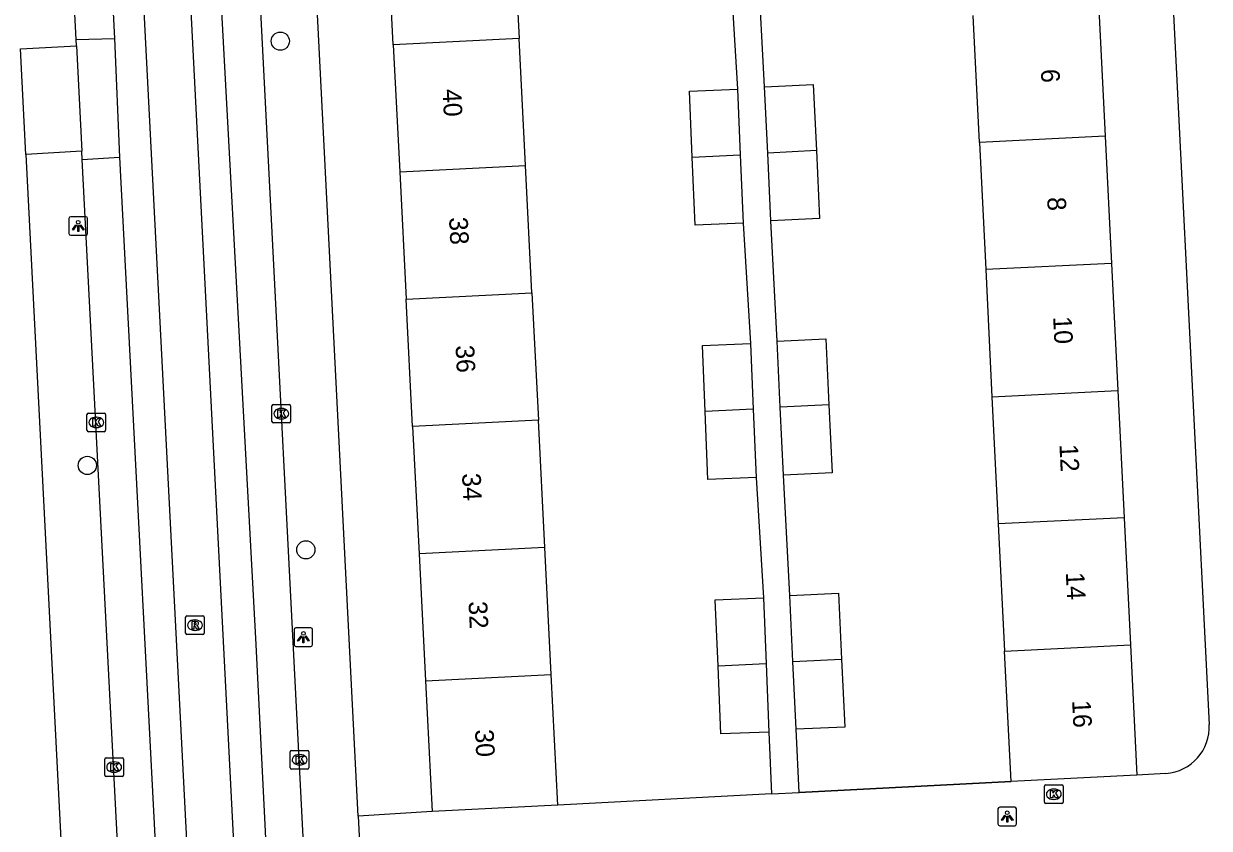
# Model space of a CAD drawing. Extents: x 161084 to 161928, y 385355 to 386522.
# Drawn here: x 161611.5 to 161675.1, y 385910.6 to 385953.8 of the extents above; entities that cross this region are included whole.
import ezdxf

# ---------------------------------------------------------------- set-up
doc = ezdxf.new("R2010")
doc.units = 0
for name, color, linetype in [('IMGEO_Boom', 7, 'Continuous'), ('IMGEO_Kolk', 7, 'Continuous'), ('IMGEO_Lichtpunt', 7, 'Continuous'), ('IMGEO_Muur', 7, 'Continuous'), ('IMGEO_Pand', 7, 'Continuous'), ('IMGEO_Pand_nummerreeks', 7, 'Continuous'), ('IMGEO_Rijbaan_lokaal_gesloten', 7, 'Continuous'), ('IMGEO_Rioolput', 7, 'Continuous'), ('IMGEO_Voetpad_open', 7, 'Continuous')]:
    doc.layers.add(name, color=color, linetype=linetype)

msp = doc.modelspace()

# ---------------------------------------------------------------- linework, layer by layer
at = {"layer": 'IMGEO_Boom'}
for centre in [(161625.252, 385952.901), (161614.894, 385930.122), (161626.627, 385925.592)]:
    msp.add_circle(centre, 0.489, dxfattribs=at)
at = {"layer": 'IMGEO_Kolk'}
for p, q in [((161624.807, 385932.475), (161624.807, 385933.327)), ((161624.882, 385933.401), (161625.734, 385933.401)), ((161625.295, 385933.181), (161625.32, 385933.181)), ((161625.808, 385933.327), (161625.808, 385932.475)), ((161614.873, 385932.007), (161614.873, 385932.859)), ((161614.948, 385932.933), (161615.8, 385932.933)), ((161615.361, 385932.713), (161615.386, 385932.713)), ((161615.874, 385932.859), (161615.874, 385932.007)), ((161625.734, 385932.401), (161624.882, 385932.401)), ((161625.318, 385932.621), (161625.293, 385932.621)), ((161615.8, 385931.933), (161614.948, 385931.933)), ((161615.384, 385932.153), (161615.359, 385932.153)), ((161625.787, 385913.895), (161625.787, 385914.747)), ((161625.862, 385914.821), (161626.714, 385914.821)), ((161626.275, 385914.601), (161626.3, 385914.601)), ((161626.788, 385914.747), (161626.788, 385913.895)), ((161615.83, 385913.499), (161615.83, 385914.351)), ((161615.905, 385914.425), (161616.757, 385914.425)), ((161616.318, 385914.205), (161616.343, 385914.205)), ((161616.831, 385914.351), (161616.831, 385913.499)), ((161626.298, 385914.041), (161626.273, 385914.041)), ((161616.757, 385913.425), (161615.905, 385913.425)), ((161616.341, 385913.645), (161616.316, 385913.645)), ((161626.714, 385913.821), (161625.862, 385913.821)), ((161666.29, 385912.044), (161666.29, 385912.896)), ((161666.365, 385912.97), (161667.217, 385912.97)), ((161666.778, 385912.75), (161666.803, 385912.75)), ((161667.291, 385912.896), (161667.291, 385912.044)), ((161667.217, 385911.97), (161666.365, 385911.97)), ((161666.801, 385912.19), (161666.776, 385912.19))]:
    msp.add_line(p, q, dxfattribs=at)
for points in [[(161624.807, 385932.475), (161624.807, 385933.327)], [(161624.882, 385933.401), (161625.734, 385933.401)], [(161625.128, 385933.101), (161625.251, 385933.101), (161625.251, 385932.95), (161625.381, 385933.101), (161625.545, 385933.101), (161625.399, 385932.95), (161625.552, 385932.701), (161625.4, 385932.701), (161625.315, 385932.865), (161625.251, 385932.798), (161625.251, 385932.701), (161625.128, 385932.701), (161625.128, 385933.101)], [(161625.808, 385933.327), (161625.808, 385932.475)], [(161614.873, 385932.007), (161614.873, 385932.859)], [(161614.948, 385932.933), (161615.8, 385932.933)], [(161615.194, 385932.633), (161615.317, 385932.633), (161615.317, 385932.482), (161615.447, 385932.633), (161615.611, 385932.633), (161615.465, 385932.482), (161615.618, 385932.233), (161615.466, 385932.233), (161615.381, 385932.397), (161615.317, 385932.33), (161615.317, 385932.233), (161615.194, 385932.233), (161615.194, 385932.633)], [(161615.874, 385932.859), (161615.874, 385932.007)], [(161625.734, 385932.401), (161624.882, 385932.401)], [(161615.8, 385931.933), (161614.948, 385931.933)], [(161625.787, 385913.895), (161625.787, 385914.747)], [(161625.862, 385914.821), (161626.714, 385914.821)], [(161626.108, 385914.521), (161626.231, 385914.521), (161626.231, 385914.37), (161626.361, 385914.521), (161626.525, 385914.521), (161626.379, 385914.37), (161626.532, 385914.121), (161626.38, 385914.121), (161626.295, 385914.285), (161626.231, 385914.218), (161626.231, 385914.121), (161626.108, 385914.121), (161626.108, 385914.521)], [(161626.788, 385914.747), (161626.788, 385913.895)], [(161615.83, 385913.499), (161615.83, 385914.351)], [(161615.905, 385914.425), (161616.757, 385914.425)], [(161616.151, 385914.125), (161616.274, 385914.125), (161616.274, 385913.974), (161616.404, 385914.125), (161616.568, 385914.125), (161616.422, 385913.974), (161616.575, 385913.725), (161616.423, 385913.725), (161616.338, 385913.889), (161616.274, 385913.822), (161616.274, 385913.725), (161616.151, 385913.725), (161616.151, 385914.125)], [(161616.831, 385914.351), (161616.831, 385913.499)], [(161616.757, 385913.425), (161615.905, 385913.425)], [(161626.714, 385913.821), (161625.862, 385913.821)], [(161666.29, 385912.044), (161666.29, 385912.896)], [(161666.365, 385912.97), (161667.217, 385912.97)], [(161666.611, 385912.67), (161666.734, 385912.67), (161666.734, 385912.519), (161666.864, 385912.67), (161667.028, 385912.67), (161666.882, 385912.519), (161667.035, 385912.27), (161666.883, 385912.27), (161666.798, 385912.434), (161666.734, 385912.367), (161666.734, 385912.27), (161666.611, 385912.27), (161666.611, 385912.67)], [(161667.291, 385912.896), (161667.291, 385912.044)], [(161667.217, 385911.97), (161666.365, 385911.97)]]:
    msp.add_lwpolyline(points, dxfattribs=at)
for centre, start, end in [((161624.884, 385933.325), 91.55205, 178.44795), ((161624.884, 385933.325), 91.55205, 178.44795), ((161625.732, 385933.325), 1.55205, 88.44795), ((161625.732, 385933.325), 1.55205, 88.44795), ((161614.95, 385932.857), 91.55205, 178.44795), ((161614.95, 385932.857), 91.55205, 178.44795), ((161615.798, 385932.857), 1.55205, 88.44795), ((161615.798, 385932.857), 1.55205, 88.44795), ((161624.884, 385932.477), 181.55205, 268.44795), ((161624.884, 385932.477), 181.55205, 268.44795), ((161625.732, 385932.477), 271.55205, 358.44795), ((161625.732, 385932.477), 271.55205, 358.44795), ((161614.95, 385932.009), 181.55205, 268.44795), ((161614.95, 385932.009), 181.55205, 268.44795), ((161615.798, 385932.009), 271.55205, 358.44795), ((161615.798, 385932.009), 271.55205, 358.44795), ((161625.864, 385914.745), 91.55205, 178.44795), ((161625.864, 385914.745), 91.55205, 178.44795), ((161626.712, 385914.745), 1.55205, 88.44795), ((161626.712, 385914.745), 1.55205, 88.44795), ((161615.907, 385914.349), 91.55205, 178.44795), ((161615.907, 385914.349), 91.55205, 178.44795), ((161616.755, 385914.349), 1.55205, 88.44795), ((161616.755, 385914.349), 1.55205, 88.44795), ((161625.864, 385913.897), 181.55205, 268.44795), ((161625.864, 385913.897), 181.55205, 268.44795), ((161626.712, 385913.897), 271.55205, 358.44795), ((161626.712, 385913.897), 271.55205, 358.44795), ((161615.907, 385913.501), 181.55205, 268.44795), ((161615.907, 385913.501), 181.55205, 268.44795), ((161616.755, 385913.501), 271.55205, 358.44795), ((161616.755, 385913.501), 271.55205, 358.44795), ((161666.367, 385912.894), 91.55205, 178.44795), ((161666.367, 385912.894), 91.55205, 178.44795), ((161667.215, 385912.894), 1.55205, 88.44795), ((161667.215, 385912.894), 1.55205, 88.44795), ((161666.367, 385912.046), 181.55205, 268.44795), ((161666.367, 385912.046), 181.55205, 268.44795), ((161667.215, 385912.046), 271.55205, 358.44795), ((161667.215, 385912.046), 271.55205, 358.44795)]:
    msp.add_arc(centre, 0.0765, start, end, dxfattribs=at)
for centre, major_axis, ratio, start_param, end_param in [((161625.294, 385932.901), (-0.387, 0.002), 0.722429, 4.712389, 7.853982), ((161625.319, 385932.901), (-0.39, 0.002), 0.717154, 1.570796, 4.712389), ((161615.36, 385932.433), (-0.387, 0.002), 0.722429, 4.712389, 7.853982), ((161615.385, 385932.433), (-0.39, 0.002), 0.717154, 1.570796, 4.712389), ((161626.274, 385914.321), (-0.387, 0.002), 0.722429, 4.712389, 7.853982), ((161626.299, 385914.321), (-0.39, 0.002), 0.717154, 1.570796, 4.712389), ((161616.317, 385913.925), (-0.387, 0.002), 0.722429, 4.712389, 7.853982), ((161616.342, 385913.925), (-0.39, 0.002), 0.717154, 1.570796, 4.712389), ((161666.777, 385912.47), (-0.387, 0.002), 0.722429, 4.712389, 7.853982), ((161666.802, 385912.47), (-0.39, 0.002), 0.717154, 1.570796, 4.712389)]:
    msp.add_ellipse(centre, major_axis=major_axis, ratio=ratio, start_param=start_param, end_param=end_param, dxfattribs=at)
at = {"layer": 'IMGEO_Lichtpunt'}
for p, q in [((161613.905, 385943.379), (161613.905, 385942.572)), ((161613.905, 385943.379), (161613.905, 385942.572)), ((161614.807, 385943.474), (161613.999, 385943.474)), ((161614.807, 385943.474), (161613.999, 385943.474)), ((161614.901, 385942.572), (161614.901, 385943.379)), ((161614.901, 385942.572), (161614.901, 385943.379)), ((161613.999, 385942.478), (161614.807, 385942.478)), ((161613.999, 385942.478), (161614.807, 385942.478)), ((161625.994, 385921.308), (161625.994, 385920.501)), ((161625.994, 385921.308), (161625.994, 385920.501)), ((161626.896, 385921.403), (161626.088, 385921.403)), ((161626.896, 385921.403), (161626.088, 385921.403)), ((161626.99, 385920.501), (161626.99, 385921.308)), ((161626.99, 385920.501), (161626.99, 385921.308)), ((161626.088, 385920.407), (161626.896, 385920.407)), ((161626.088, 385920.407), (161626.896, 385920.407)), ((161663.79, 385911.679), (161663.79, 385910.872)), ((161663.79, 385911.679), (161663.79, 385910.872)), ((161664.692, 385911.774), (161663.884, 385911.774)), ((161664.692, 385911.774), (161663.884, 385911.774)), ((161664.786, 385910.872), (161664.786, 385911.679)), ((161664.786, 385910.872), (161664.786, 385911.679)), ((161663.884, 385910.778), (161664.692, 385910.778)), ((161663.884, 385910.778), (161664.692, 385910.778))]:
    msp.add_line(p, q, dxfattribs=at)
for points in [[(161614.279, 385943.043), (161614.318, 385943.015), (161614.13, 385942.753), (161614.092, 385942.78), (161614.279, 385943.043)], [(161614.381, 385942.995), (161614.428, 385942.995), (161614.428, 385942.673), (161614.381, 385942.673), (161614.381, 385942.995)], [(161614.491, 385943.015), (161614.529, 385943.042), (161614.716, 385942.78), (161614.677, 385942.752), (161614.491, 385943.015)], [(161626.368, 385920.972), (161626.407, 385920.944), (161626.219, 385920.682), (161626.181, 385920.709), (161626.368, 385920.972)], [(161626.47, 385920.924), (161626.517, 385920.924), (161626.517, 385920.602), (161626.47, 385920.602), (161626.47, 385920.924)], [(161626.58, 385920.944), (161626.618, 385920.971), (161626.805, 385920.709), (161626.766, 385920.681), (161626.58, 385920.944)], [(161664.164, 385911.343), (161664.203, 385911.315), (161664.015, 385911.053), (161663.977, 385911.08), (161664.164, 385911.343)], [(161664.266, 385911.295), (161664.313, 385911.295), (161664.313, 385910.973), (161664.266, 385910.973), (161664.266, 385911.295)], [(161664.376, 385911.315), (161664.414, 385911.342), (161664.601, 385911.08), (161664.562, 385911.052), (161664.376, 385911.315)]]:
    msp.add_lwpolyline(points, dxfattribs=at)
for centre in [(161614.404, 385943.177), (161626.493, 385921.106), (161664.289, 385911.477)]:
    msp.add_circle(centre, 0.0994, dxfattribs=at)
for centre, start, end in [((161613.999, 385943.379), 90, 180), ((161613.999, 385943.379), 90, 180), ((161614.807, 385943.379), 0, 90), ((161614.807, 385943.379), 0, 90), ((161613.999, 385942.572), 180, 270), ((161613.999, 385942.572), 180, 270), ((161614.807, 385942.572), 270, 0), ((161614.807, 385942.572), 270, 360), ((161626.088, 385921.308), 90, 180), ((161626.088, 385921.308), 90, 180), ((161626.896, 385921.308), 0, 90), ((161626.896, 385921.308), 0, 90), ((161626.088, 385920.501), 180, 270), ((161626.088, 385920.501), 180, 270), ((161626.896, 385920.501), 270, 0), ((161626.896, 385920.501), 270, 360), ((161663.884, 385911.679), 90, 180), ((161663.884, 385911.679), 90, 180), ((161664.692, 385911.679), 0, 90), ((161664.692, 385911.679), 0, 90), ((161663.884, 385910.872), 180, 270), ((161663.884, 385910.872), 180, 270), ((161664.692, 385910.872), 270, 0), ((161664.692, 385910.872), 270, 360)]:
    msp.add_arc(centre, 0.0946, start, end, dxfattribs=at)
at = {"layer": 'IMGEO_Muur'}
for points in [[(161653.113, 385912.563), (161664.493, 385913.157)], [(161651.628, 385912.485), (161640.157, 385911.886)]]:
    msp.add_lwpolyline(points, dxfattribs=at)
at = {"layer": 'IMGEO_Pand'}
for points in [[(161637.726, 385959.88), (161638.072, 385953.049)], [(161631.321, 385952.707), (161630.975, 385959.538)], [(161669.216, 385954.619), (161669.555, 385947.793)], [(161662.793, 385947.457), (161662.454, 385954.283)], [(161638.072, 385953.049), (161631.321, 385952.707)], [(161631.321, 385952.707), (161631.667, 385945.876)], [(161638.418, 385946.218), (161638.072, 385953.049)], [(161647.376, 385946.672), (161647.23, 385950.223), (161649.811, 385950.33)], [(161649.811, 385950.33), (161649.956, 385946.803)], [(161651.26, 385950.449), (161653.871, 385950.57), (161654.039, 385947.022)], [(161651.428, 385946.892), (161651.26, 385950.449)], [(161669.555, 385947.793), (161662.793, 385947.457)], [(161669.555, 385947.793), (161669.893, 385940.968)], [(161654.039, 385947.022), (161651.428, 385946.892)], [(161654.039, 385947.022), (161654.212, 385943.38), (161651.6, 385943.256)], [(161662.793, 385947.457), (161663.131, 385940.632)], [(161647.376, 385946.672), (161649.956, 385946.803)], [(161650.107, 385943.135), (161647.526, 385943.029), (161647.376, 385946.672)], [(161649.956, 385946.803), (161650.107, 385943.135)], [(161651.6, 385943.256), (161651.428, 385946.892)], [(161631.667, 385945.876), (161638.418, 385946.218)], [(161631.667, 385945.876), (161632.013, 385939.045)], [(161638.764, 385939.387), (161638.418, 385946.218)], [(161669.893, 385940.968), (161663.131, 385940.632)], [(161663.131, 385940.632), (161663.469, 385933.806)], [(161669.893, 385940.968), (161670.231, 385934.142)], [(161632.013, 385939.045), (161638.764, 385939.387)], [(161638.764, 385939.387), (161639.11, 385932.555)], [(161632.358, 385932.213), (161632.013, 385939.045)], [(161651.936, 385936.798), (161654.547, 385936.919), (161654.715, 385933.371)], [(161652.104, 385933.241), (161651.936, 385936.798)], [(161648.068, 385933.009), (161647.922, 385936.56), (161650.503, 385936.667)], [(161650.503, 385936.667), (161650.648, 385933.139)], [(161663.469, 385933.806), (161670.231, 385934.142)], [(161663.469, 385933.806), (161663.808, 385926.98)], [(161670.231, 385934.142), (161670.57, 385927.316)], [(161650.648, 385933.139), (161648.068, 385933.009)], [(161650.799, 385929.472), (161648.218, 385929.366), (161648.068, 385933.009)], [(161650.648, 385933.139), (161650.799, 385929.472)], [(161654.715, 385933.371), (161652.104, 385933.241)], [(161652.276, 385929.605), (161652.104, 385933.241)], [(161654.715, 385933.371), (161654.888, 385929.729), (161652.276, 385929.605)], [(161639.11, 385932.555), (161632.358, 385932.213)], [(161639.456, 385925.724), (161639.11, 385932.555)], [(161632.358, 385932.213), (161632.704, 385925.382)], [(161670.57, 385927.316), (161663.808, 385926.98)], [(161670.57, 385927.316), (161670.908, 385920.491)], [(161663.808, 385926.98), (161664.146, 385920.155)], [(161639.456, 385925.724), (161632.704, 385925.382)], [(161632.704, 385925.382), (161633.05, 385918.551)], [(161639.802, 385918.893), (161639.456, 385925.724)], [(161648.76, 385919.347), (161648.614, 385922.898), (161651.195, 385923.005)], [(161651.195, 385923.005), (161651.34, 385919.477)], [(161652.613, 385923.147), (161655.224, 385923.268), (161655.392, 385919.72)], [(161652.781, 385919.59), (161652.613, 385923.147)], [(161664.146, 385920.155), (161670.908, 385920.491)], [(161670.908, 385920.491), (161671.255, 385913.492)], [(161652.781, 385919.59), (161655.392, 385919.72)], [(161652.953, 385915.954), (161652.781, 385919.59)], [(161655.392, 385919.72), (161655.565, 385916.078), (161652.953, 385915.954)], [(161664.493, 385913.157), (161664.146, 385920.155)], [(161651.34, 385919.477), (161648.76, 385919.347)], [(161651.491, 385915.81), (161648.91, 385915.704), (161648.76, 385919.347)], [(161651.34, 385919.477), (161651.491, 385915.81)], [(161633.05, 385918.551), (161639.802, 385918.893)], [(161633.05, 385918.551), (161633.405, 385911.544)], [(161640.157, 385911.886), (161639.802, 385918.893)], [(161671.255, 385913.492), (161664.493, 385913.157)], [(161640.157, 385911.886), (161633.405, 385911.544)]]:
    msp.add_lwpolyline(points, dxfattribs=at)
at = {"layer": 'IMGEO_Rijbaan_lokaal_gesloten'}
for points in [[(161609.755, 386116.483), (161609.888, 386111.583), (161615.421, 386003.25), (161621.471, 385885.633), (161624.888, 385819.708), (161623.138, 385819.708), (161623.088, 385821.908)], [(161613.759, 386002.917), (161616.359, 385953.05)], [(161633.899, 385773.407), (161631.831, 385773.325), (161628.656, 385802.704), (161628.006, 385808.738), (161625.952, 385848.838), (161624.789, 385870.438), (161618.273, 385997.454), (161619.82, 385997.552)], [(161621.416, 385967.055), (161623.939, 385920.504), (161626.423, 385870.671)], [(161614.286, 385952.984), (161616.359, 385953.05)], [(161614.303, 385952.652), (161614.286, 385952.984)], [(161616.359, 385953.05), (161616.626, 385946.667)], [(161614.303, 385952.652), (161614.595, 385947.001)], [(161614.619, 385946.541), (161614.595, 385947.001)], [(161614.619, 385946.541), (161616.626, 385946.667)], [(161616.626, 385946.667), (161621.517, 385852.4), (161621.846, 385845.592)]]:
    msp.add_lwpolyline(points, dxfattribs=at)
at = {"layer": 'IMGEO_Rioolput'}
for p, q in [((161620.167, 385921.12), (161620.167, 385921.972)), ((161620.242, 385922.046), (161621.094, 385922.046)), ((161620.655, 385921.826), (161620.68, 385921.826)), ((161621.168, 385921.972), (161621.168, 385921.12)), ((161621.094, 385921.046), (161620.242, 385921.046)), ((161620.678, 385921.266), (161620.653, 385921.266))]:
    msp.add_line(p, q, dxfattribs=at)
for points in [[(161620.167, 385921.12), (161620.167, 385921.972)], [(161620.242, 385922.046), (161621.094, 385922.046)], [(161620.756, 385921.744), (161620.504, 385921.746), (161620.504, 385921.346)], [(161620.504, 385921.346), (161620.628, 385921.346), (161620.628, 385921.508), (161620.639, 385921.508)], [(161620.682, 385921.665), (161620.628, 385921.665), (161620.628, 385921.584)], [(161620.628, 385921.584), (161620.68, 385921.584)], [(161621.168, 385921.972), (161621.168, 385921.12)], [(161621.094, 385921.046), (161620.242, 385921.046)], [(161620.686, 385921.479), (161620.757, 385921.346), (161620.897, 385921.346), (161620.832, 385921.472)]]:
    msp.add_lwpolyline(points, dxfattribs=at)
for centre, radius, start, end in [((161620.244, 385921.97), 0.0765, 91.55205, 178.44795), ((161620.244, 385921.97), 0.0765, 91.55205, 178.44795), ((161620.638, 385921.455), 0.0533, 26.02933, 88.69889), ((161620.664, 385921.773), 0.19, 274.7715, 282.96867), ((161620.688, 385921.569), 0.0964, 77.00612, 93.18647), ((161620.702, 385921.626), 0.0378, 276.66336, 79.67722), ((161620.755, 385921.634), 0.109, 350.36119, 89.41601), ((161620.753, 385921.634), 0.112, 277.58423, 350.98172), ((161620.737, 385921.419), 0.108, 29.51342, 73.79051), ((161621.092, 385921.97), 0.0765, 1.55205, 88.44795), ((161621.092, 385921.97), 0.0765, 1.55205, 88.44795), ((161620.244, 385921.122), 0.0765, 181.55205, 268.44795), ((161620.244, 385921.122), 0.0765, 181.55205, 268.44795), ((161621.092, 385921.122), 0.0765, 271.55205, 358.44795), ((161621.092, 385921.122), 0.0765, 271.55205, 358.44795)]:
    msp.add_arc(centre, radius, start, end, dxfattribs=at)
for centre, major_axis, ratio, start_param, end_param in [((161620.654, 385921.546), (-0.387, 0.002), 0.722429, 4.712389, 7.853982), ((161620.679, 385921.546), (-0.39, 0.002), 0.717154, 1.570796, 4.712389)]:
    msp.add_ellipse(centre, major_axis=major_axis, ratio=ratio, start_param=start_param, end_param=end_param, dxfattribs=at)
at = {"layer": 'IMGEO_Voetpad_open'}
for points in [[(161614.286, 385952.984), (161612.369, 385990.062), (161611.713, 386002.858)], [(161672.499, 385968.636), (161675.136, 385916.21)], [(161623.545, 385967.084), (161628.487, 385870.725)], [(161629.443, 385911.3), (161626.634, 385966.341)], [(161649.415, 385956.797), (161649.811, 385950.33)], [(161651.26, 385950.449), (161650.923, 385956.907)], [(161611.302, 385952.484), (161614.303, 385952.652)], [(161611.591, 385946.819), (161611.302, 385952.484)], [(161614.595, 385947.001), (161611.591, 385946.819)], [(161611.591, 385946.819), (161614.699, 385885.857)], [(161619.842, 385845.53), (161614.619, 385946.541)], [(161650.107, 385943.135), (161650.503, 385936.667)], [(161651.936, 385936.798), (161651.6, 385943.256)], [(161650.799, 385929.472), (161651.195, 385923.005)], [(161652.613, 385923.147), (161652.276, 385929.605)], [(161651.491, 385915.81), (161651.628, 385912.485)], [(161653.113, 385912.563), (161652.953, 385915.954)], [(161672.806, 385913.589), (161671.255, 385913.492)], [(161664.493, 385913.157), (161653.113, 385912.563)], [(161651.628, 385912.485), (161640.157, 385911.886)], [(161651.628, 385912.485), (161653.113, 385912.563)], [(161633.405, 385911.544), (161629.443, 385911.3)], [(161629.443, 385911.3), (161629.769, 385904.569), (161629.78, 385904.517)]]:
    msp.add_lwpolyline(points, dxfattribs=at)
msp.add_arc((161672.633, 385916.089), 2.506, 273.9529, 2.7746, dxfattribs=at)

# ---------------------------------------------------------------- texts
at = {"layer": 'IMGEO_Pand_nummerreeks'}
for s, rotation, p in [('6', 272.83781, (161666.092, 385951.385)), ('40', 272.89862, (161633.966, 385950.308)), ('8', 272.83781, (161666.433, 385944.511)), ('38', 272.89862, (161634.314, 385943.433)), ('10', 272.83781, (161666.751, 385938.103)), ('36', 272.89862, (161634.662, 385936.56)), ('12', 272.83781, (161667.09, 385931.24)), ('34', 272.89862, (161635.01, 385929.685)), ('14', 272.83781, (161667.432, 385924.368)), ('32', 272.89862, (161635.357, 385922.813)), ('16', 272.83781, (161667.772, 385917.499)), ('30', 272.89862, (161635.706, 385915.931))]:
    msp.add_text(s, height=1, rotation=rotation, dxfattribs=at).set_placement(p)

doc.saveas('drawing.dxf')
